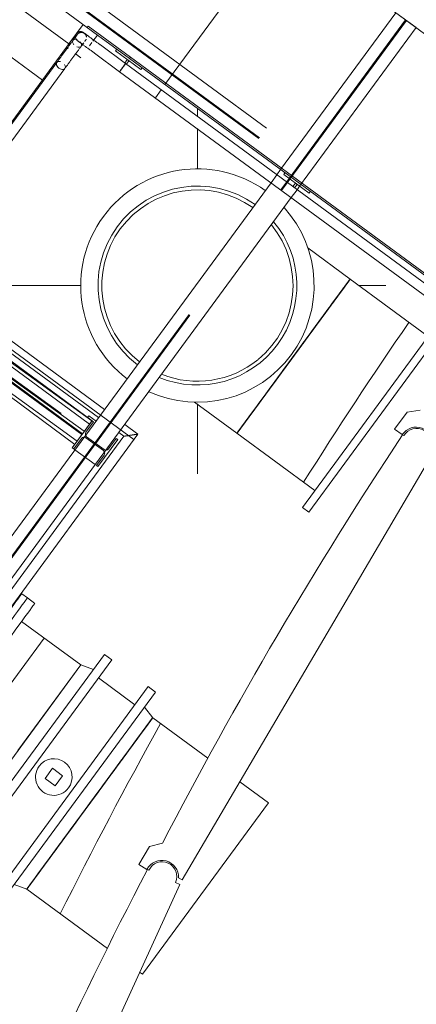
# Model space of a CAD drawing. Header units: metres. Extents: x 135583 to 135939, y 457896 to 458258.
# Tile 592 of 599: x 135746.15 to 135748.04, y 458201.5 to 458206.2. Entities that reach past the tile are written whole.
import ezdxf

# ---------------------------------------------------------------- set-up
doc = ezdxf.new("R2010")
doc.units = ezdxf.units.M
doc.linetypes.add('Hidden', pattern=[4, 2, -2])
doc.layers.add('NIEUWE INSTALLATIE', color=250, linetype='Continuous', lineweight=0)

msp = doc.modelspace()

# ---------------------------------------------------------------- linework, layer by layer
at = {"layer": 'NIEUWE INSTALLATIE', "linetype": 'Hidden'}
for p, q in [((135748.6678, 458205.7001), (135746.1929, 458207.5183)), ((135748.6678, 458205.7001), (135746.1929, 458207.5183)), ((135748.6678, 458205.7001), (135746.1929, 458207.5183)), ((135745.7133, 458206.8655), (135748.1882, 458205.0473)), ((135745.7133, 458206.8655), (135748.1882, 458205.0473)), ((135745.7133, 458206.8655), (135748.1882, 458205.0473)), ((135745.6763, 458206.8152), (135748.1512, 458204.9969)), ((135745.6763, 458206.8152), (135748.1512, 458204.9969)), ((135745.6763, 458206.8152), (135748.1512, 458204.9969)), ((135745.6793, 458206.8192), (135748.1542, 458205.0009)), ((135745.6793, 458206.8192), (135748.1542, 458205.0009)), ((135745.6793, 458206.8192), (135748.1542, 458205.0009)), ((135746.5175, 458206.1258), (135745.6552, 458206.7594)), ((135746.8399, 458205.889), (135747.4615, 458206.7352)), ((135746.8399, 458205.889), (135747.4615, 458206.7352)), ((135747.3927, 458205.4829), (135747.9433, 458206.2323)), ((135747.3927, 458205.4829), (135747.9433, 458206.2323)), ((135747.3927, 458205.4829), (135747.9433, 458206.2323)), ((135747.3927, 458205.4829), (135747.9433, 458206.2323)), ((135747.9433, 458206.2323), (135748.04, 458206.1613)), ((135747.9433, 458206.2323), (135748.04, 458206.1613)), ((135747.9433, 458206.2323), (135748.04, 458206.1613)), ((135747.9433, 458206.2323), (135748.04, 458206.1613)), ((135747.4331, 458205.4408), (135747.9896, 458206.1983)), ((135747.4331, 458205.4408), (135747.9896, 458206.1983)), ((135747.4331, 458205.4408), (135747.9896, 458206.1983)), ((135747.4331, 458205.4408), (135747.9896, 458206.1983)), ((135747.4371, 458205.4378), (135747.9937, 458206.1953)), ((135747.4371, 458205.4378), (135747.9937, 458206.1953)), ((135747.4371, 458205.4378), (135747.9937, 458206.1953)), ((135747.4371, 458205.4378), (135747.9937, 458206.1953)), ((135746.4958, 458206.0963), (135746.5175, 458206.1258)), ((135748.04, 458206.1613), (135747.4835, 458205.4038)), ((135748.04, 458206.1613), (135747.4835, 458205.4038)), ((135748.04, 458206.1613), (135747.4835, 458205.4038)), ((135748.04, 458206.1613), (135747.4835, 458205.4038)), ((135746.4798, 458206.0746), (135746.491, 458206.0898)), ((135744.7687, 458203.7455), (135746.4772, 458206.0711)), ((135746.794, 458205.8266), (135746.8215, 458205.8641)), ((135746.794, 458205.8266), (135746.8215, 458205.8641)), ((135744.722, 458205.4884), (135746.4568, 458204.237)), ((135744.722, 458205.4884), (135746.4568, 458204.237)), ((135744.722, 458205.4884), (135746.4568, 458204.237)), ((135744.722, 458205.4884), (135746.4568, 458204.237)), ((135746.4203, 458204.1863), (135744.6855, 458205.4377)), ((135746.4203, 458204.1863), (135744.6855, 458205.4377)), ((135746.4203, 458204.1863), (135744.6855, 458205.4377)), ((135746.4203, 458204.1863), (135744.6855, 458205.4377)), ((135747.3468, 458205.4204), (135747.3744, 458205.4579)), ((135747.3468, 458205.4204), (135747.3744, 458205.4579)), ((135747.3468, 458205.4204), (135747.3744, 458205.4579)), ((135747.3468, 458205.4204), (135747.3744, 458205.4579)), ((135747.3932, 458205.3864), (135747.4207, 458205.4239)), ((135747.3932, 458205.3864), (135747.4207, 458205.4239)), ((135747.3932, 458205.3864), (135747.4207, 458205.4239)), ((135747.3932, 458205.3864), (135747.4207, 458205.4239)), ((135747.3972, 458205.3834), (135747.4247, 458205.4209)), ((135747.3972, 458205.3834), (135747.4247, 458205.4209)), ((135747.3972, 458205.3834), (135747.4247, 458205.4209)), ((135747.3972, 458205.3834), (135747.4247, 458205.4209)), ((135747.4207, 458205.4239), (135747.4331, 458205.4407)), ((135747.4207, 458205.4239), (135747.4331, 458205.4407)), ((135747.4207, 458205.4239), (135747.4331, 458205.4407)), ((135747.4248, 458205.421), (135747.4371, 458205.4378)), ((135747.4248, 458205.421), (135747.4371, 458205.4378)), ((135747.4248, 458205.421), (135747.4371, 458205.4378)), ((135745.7712, 458203.1788), (135747.3931, 458205.3864)), ((135745.7712, 458203.1788), (135747.3931, 458205.3864)), ((135745.7712, 458203.1788), (135747.3931, 458205.3864)), ((135745.7753, 458203.1758), (135747.3972, 458205.3834)), ((135745.7753, 458203.1758), (135747.3972, 458205.3834)), ((135745.7753, 458203.1758), (135747.3972, 458205.3834)), ((135747.4711, 458205.3869), (135747.4435, 458205.3494)), ((135747.4711, 458205.3869), (135747.4435, 458205.3494)), ((135747.4711, 458205.3869), (135747.4435, 458205.3494)), ((135747.4711, 458205.3869), (135747.4435, 458205.3494)), ((135745.1264, 458205.1906), (135746.4539, 458204.233)), ((135745.1264, 458205.1906), (135746.4539, 458204.233)), ((135745.1264, 458205.1906), (135746.4539, 458204.233)), ((135745.1264, 458205.1906), (135746.4539, 458204.233)), ((135745.5806, 458204.8506), (135746.4429, 458204.2171)), ((135745.5806, 458204.8506), (135746.4429, 458204.2171)), ((135745.5806, 458204.8506), (135746.4429, 458204.2171)), ((135745.5835, 458204.8546), (135746.4458, 458204.2211)), ((135745.5835, 458204.8546), (135746.4458, 458204.2211)), ((135745.5835, 458204.8546), (135746.4458, 458204.2211)), ((135746.6904, 458204.1934), (135745.9784, 458204.7165)), ((135746.6904, 458204.1934), (135745.9784, 458204.7165)), ((135746.4791, 458204.2679), (135746.4236, 458204.1909)), ((135746.4791, 458204.2679), (135746.4236, 458204.1909)), ((135746.4791, 458204.2679), (135746.4236, 458204.1909)), ((135746.4791, 458204.2679), (135746.4236, 458204.1909)), ((135746.4098, 458204.1452), (135746.4043, 458204.1493)), ((135746.4098, 458204.1452), (135746.4043, 458204.1493)), ((135746.4099, 458204.1452), (135746.5066, 458204.0741)), ((135746.4099, 458204.1452), (135746.5066, 458204.0741)), ((135746.4099, 458204.1452), (135746.5066, 458204.0741)), ((135746.4099, 458204.1452), (135746.5066, 458204.0741)), ((135745.6614, 458202.4271), (135746.2628, 458203.2458)), ((135745.6614, 458202.4271), (135746.2628, 458203.2458))]:
    msp.add_line(p, q, dxfattribs=at)
at = {"layer": 'NIEUWE INSTALLATIE'}
for p, q in [((135745.6556, 458206.6163), (135746.3809, 458206.0835)), ((135745.5287, 458206.4437), (135746.254, 458205.9108)), ((135746.3694, 458206.0678), (135746.449, 458206.1762)), ((135746.3809, 458206.0835), (135746.449, 458206.1762)), ((135746.4683, 458206.1619), (135746.473, 458206.1684)), ((135746.473, 458206.1684), (135746.6745, 458206.0204)), ((135746.6698, 458206.0139), (135746.5175, 458206.1258)), ((135746.4047, 458206.0791), (135746.4005, 458206.0857)), ((135746.4522, 458206.0891), (135746.4521, 458206.0889)), ((135746.5311, 458206.0786), (135746.5303, 458206.0792)), ((135746.5311, 458206.0786), (135746.652, 458205.9897)), ((135744.7812, 458203.9061), (135746.3694, 458206.0678)), ((135746.3694, 458206.0678), (135746.377, 458206.0622)), ((135746.4101, 458206.0379), (135746.4379, 458206.0175)), ((135746.6234, 458205.9508), (135746.5025, 458206.0396)), ((135746.6034, 458206.0503), (135746.6093, 458206.0583)), ((135746.7243, 458205.9615), (135746.6034, 458206.0503)), ((135746.3231, 458205.9949), (135744.7859, 458203.9026)), ((135746.3233, 458205.9953), (135746.3231, 458205.9949)), ((135746.6477, 458205.9923), (135746.6598, 458206.0088)), ((135786.2125, 458176.9254), (135746.652, 458205.9897)), ((135746.6679, 458206.0029), (135746.6557, 458205.9864)), ((135746.6598, 458206.0088), (135746.6679, 458206.0029)), ((135746.6698, 458206.0139), (135746.6745, 458206.0204)), ((135746.6745, 458206.0204), (135746.6698, 458206.0139)), ((135746.6698, 458206.0139), (135786.2061, 458176.9674)), ((135786.2044, 458176.9786), (135746.6745, 458206.0204)), ((135744.8248, 458203.8741), (135746.362, 458205.9663)), ((135746.6234, 458205.9508), (135746.6414, 458205.9753)), ((135746.6234, 458205.9508), (135786.2228, 458176.8579)), ((135746.7302, 458205.9695), (135746.7243, 458205.9615)), ((135746.9949, 458205.7368), (135746.9949, 458205.7751)), ((135746.9949, 458205.4857), (135746.9949, 458205.6789)), ((135747.3744, 458205.458), (135747.3927, 458205.4829)), ((135747.3744, 458205.458), (135747.3927, 458205.4829)), ((135747.3744, 458205.458), (135747.3927, 458205.4829)), ((135747.4073, 458205.4596), (135747.4132, 458205.4677)), ((135745.7249, 458203.2128), (135747.3468, 458205.4204)), ((135745.7249, 458203.2128), (135747.3468, 458205.4204)), ((135745.7249, 458203.2128), (135747.3468, 458205.4204)), ((135747.5282, 458205.3708), (135747.4073, 458205.4596)), ((135747.4516, 458205.4017), (135747.4637, 458205.4182)), ((135747.4718, 458205.4123), (135747.4596, 458205.3957)), ((135747.4637, 458205.4182), (135747.4718, 458205.4123)), ((135747.4834, 458205.4037), (135747.4711, 458205.3869)), ((135747.4834, 458205.4037), (135747.4711, 458205.3869)), ((135747.4834, 458205.4037), (135747.4711, 458205.3869)), ((135747.5341, 458205.3789), (135747.5282, 458205.3708)), ((135747.4435, 458205.3494), (135745.8216, 458203.1417)), ((135747.4435, 458205.3494), (135745.8216, 458203.1417)), ((135747.4435, 458205.3494), (135745.8216, 458203.1417)), ((135747.7248, 458204.9601), (135747.5222, 458205.109)), ((135746.551, 458204.3372), (135745.6758, 458204.9802)), ((135747.7248, 458204.9601), (135747.7239, 458204.9589)), ((135748.0971, 458204.6866), (135747.7248, 458204.9601)), ((135745.6235, 458204.909), (135746.4905, 458204.2837)), ((135745.6235, 458204.909), (135746.4905, 458204.2837)), ((135745.6235, 458204.909), (135746.4905, 458204.2837)), ((135745.6294, 458204.9171), (135746.4917, 458204.2836)), ((135745.6476, 458204.941), (135746.5224, 458204.2983)), ((135746.0949, 458204.9293), (135746.4386, 458204.9293)), ((135747.7668, 458204.9293), (135747.8949, 458204.9293)), ((135745.6176, 458204.901), (135746.4799, 458204.2675)), ((135745.6176, 458204.901), (135746.4799, 458204.2675)), ((135745.6176, 458204.901), (135746.4799, 458204.2675)), ((135746.4088, 458204.1707), (135745.5465, 458204.8043)), ((135746.4088, 458204.1707), (135745.5465, 458204.8043)), ((135746.4088, 458204.1707), (135745.5465, 458204.8043)), ((135748.1566, 458204.7676), (135747.4964, 458203.8691)), ((135748.1872, 458204.7451), (135747.527, 458203.8466)), ((135747.4543, 458204.5918), (135747.4966, 458204.6494)), ((135746.9811, 458204.3724), (135747.1837, 458204.2235)), ((135746.9949, 458204.0293), (135746.9949, 458204.3645)), ((135746.4759, 458204.3076), (135746.47, 458204.2996)), ((135746.5105, 458204.2822), (135746.4759, 458204.3076)), ((135747.9966, 458204.3244), (135747.9373, 458204.2439)), ((135748.0595, 458204.3339), (135747.9966, 458204.3244)), ((135746.4917, 458204.2836), (135746.397, 458204.1546)), ((135746.4623, 458204.2283), (135746.499, 458204.2782)), ((135746.4905, 458204.2837), (135746.4792, 458204.268)), ((135746.4905, 458204.2837), (135746.4792, 458204.268)), ((135746.4905, 458204.2837), (135746.4792, 458204.268)), ((135746.499, 458204.2782), (135746.4917, 458204.2836)), ((135746.7109, 458204.2198), (135746.6477, 458204.2662)), ((135746.6433, 458204.2095), (135745.9036, 458203.2026)), ((135745.943, 458203.1746), (135746.7109, 458204.2198)), ((135746.4042, 458204.1493), (135746.441, 458204.1993)), ((135746.4619, 458204.2025), (135746.5457, 458204.1409)), ((135746.5493, 458204.1457), (135746.4655, 458204.2073)), ((135746.607, 458204.1989), (135746.5703, 458204.1489)), ((135746.6142, 458204.1936), (135746.607, 458204.1989)), ((135746.6191, 458204.2273), (135746.6433, 458204.2095)), ((135747.1837, 458204.2235), (135747.5559, 458203.9501)), ((135747.9373, 458204.2439), (135747.9735, 458204.2172)), ((135747.9819, 458204.2124), (135747.9755, 458204.2162)), ((135746.397, 458204.1546), (135746.4042, 458204.1493)), ((135746.5195, 458204.0646), (135746.6142, 458204.1936)), ((135746.5489, 458204.1199), (135746.5122, 458204.07)), ((135746.9221, 458202.0908), (135748.122, 458204.1299)), ((135746.5122, 458204.07), (135746.5195, 458204.0646)), ((135747.4964, 458203.8691), (135747.527, 458203.8466)), ((135746.1829, 458203.4373), (135746.1555, 458203.4575)), ((135746.2183, 458203.4113), (135746.1829, 458203.4373)), ((135746.4378, 458203.1173), (135746.155, 458203.3251)), ((135746.4378, 458203.1173), (135746.1371, 458202.7079)), ((135746.6965, 458202.9272), (135746.5225, 458203.0551)), ((135747.0442, 458202.6718), (135746.7812, 458202.865)), ((135746.3023, 458202.6237), (135746.2668, 458202.5753)), ((135746.3507, 458202.5882), (135746.3023, 458202.6237)), ((135746.2668, 458202.5753), (135746.3151, 458202.5398)), ((135746.3151, 458202.5398), (135746.3507, 458202.5882)), ((135747.3347, 458202.4583), (135747.1976, 458202.559)), ((135746.4804, 458202.4556), (135746.5274, 458202.5197)), ((135747.3347, 458202.4583), (135747.0339, 458202.0489)), ((135746.7659, 458202.2494), (135746.7152, 458202.1632)), ((135746.8275, 458202.2653), (135746.7659, 458202.2494)), ((135746.7152, 458202.1632), (135746.754, 458202.1404)), ((135746.7628, 458202.1364), (135746.756, 458202.1396)), ((135746.9048, 458202.1009), (135746.9221, 458202.0908)), ((135745.9267, 458199.9171), (135746.9106, 458202.0689)), ((135746.1796, 458202.0463), (135746.5648, 458201.7632)), ((135747.0339, 458202.0489), (135746.7331, 458201.6396)), ((135746.9106, 458202.0689), (135746.8902, 458202.0782)), ((135746.719, 458201.6499), (135746.7331, 458201.6396))]:
    msp.add_line(p, q, dxfattribs=at)
at = {"layer": 'NIEUWE INSTALLATIE', "extrusion": (0, 0, -1)}
for p, q in [((135746.5504, 458203.1674), (135745.8221, 458202.1761)), ((135746.5858, 458203.1413), (135746.5504, 458203.1674)), ((135746.4378, 458203.1173), (135745.8363, 458202.2985)), ((135746.5858, 458203.1413), (135745.8576, 458202.1501)), ((135746.4977, 458203.0956), (135746.4378, 458203.1173)), ((135746.0316, 458202.0222), (135746.7599, 458203.0134)), ((135746.0671, 458201.9961), (135746.7954, 458202.9874)), ((135746.7954, 458202.9874), (135746.7599, 458203.0134)), ((135746.7812, 458202.865), (135746.7427, 458202.9156)), ((135746.7664, 458202.845), (135746.7775, 458202.86)), ((135746.7775, 458202.86), (135746.7812, 458202.865)), ((135746.6931, 458202.7451), (135746.7237, 458202.7868)), ((135746.5733, 458202.5821), (135746.6572, 458202.6963)), ((135746.4333, 458202.3916), (135746.5733, 458202.5821)), ((135746.3874, 458202.3291), (135746.4333, 458202.3916)), ((135746.1943, 458202.0663), (135746.2124, 458202.0909)), ((135746.1198, 458202.0679), (135746.1796, 458202.0463)), ((135746.1796, 458202.0463), (135746.1833, 458202.0513)), ((135746.1833, 458202.0513), (135746.1943, 458202.0663))]:
    msp.add_line(p, q, dxfattribs=at)
at = {"layer": 'NIEUWE INSTALLATIE', "flags": 128}
for points in [[(135746.4211, 458206.1284), (135746.4211, 458206.1283), (135746.4209, 458206.1281), (135746.4207, 458206.1278), (135746.4204, 458206.1273), (135746.4199, 458206.1268), (135746.4194, 458206.1261), (135746.4188, 458206.1252), (135746.4181, 458206.1243), (135746.4173, 458206.1232), (135746.4164, 458206.122), (135746.4155, 458206.1207), (135746.4144, 458206.1193), (135746.4133, 458206.1177), (135746.4121, 458206.1161), (135746.4108, 458206.1143), (135746.4094, 458206.1124), (135746.4079, 458206.1105), (135746.4064, 458206.1084), (135746.4048, 458206.1062), (135746.4032, 458206.1039), (135746.4014, 458206.1016), (135746.3996, 458206.0991), (135746.3978, 458206.0966), (135746.3959, 458206.094), (135746.3939, 458206.0913), (135746.3919, 458206.0886), (135746.3898, 458206.0858), (135746.3877, 458206.0829), (135746.3856, 458206.08), (135746.3834, 458206.077), (135746.3811, 458206.074), (135746.3789, 458206.0709), (135746.3766, 458206.0678), (135746.3743, 458206.0646), (135746.372, 458206.0615), (135746.3696, 458206.0583), (135746.3673, 458206.0551), (135746.3649, 458206.0519), (135746.3626, 458206.0487), (135746.3602, 458206.0454), (135746.3578, 458206.0422), (135746.3555, 458206.039), (135746.3531, 458206.0358), (135746.3508, 458206.0326), (135746.3485, 458206.0295), (135746.3462, 458206.0264), (135746.3439, 458206.0233), (135746.3417, 458206.0202), (135746.3394, 458206.0172), (135746.3373, 458206.0143), (135746.3351, 458206.0113), (135746.333, 458206.0085), (135746.331, 458206.0057), (135746.329, 458206.003), (135746.3271, 458206.0004), (135746.3252, 458205.9978), (135746.3234, 458205.9953), (135746.3231, 458205.9949)], [(135746.4168, 458206.1326), (135746.4162, 458206.1318), (135746.4157, 458206.131), (135746.4152, 458206.1302), (135746.4147, 458206.1293), (135746.4143, 458206.1284), (135746.4139, 458206.1276), (135746.4136, 458206.1267), (135746.4133, 458206.1258), (135746.413, 458206.1248), (135746.4127, 458206.1239), (135746.4125, 458206.1229), (135746.4124, 458206.122), (135746.4122, 458206.121), (135746.4122, 458206.1201), (135746.4121, 458206.1191), (135746.4121, 458206.1181), (135746.4121, 458206.1172), (135746.4122, 458206.1162), (135746.4123, 458206.1153), (135746.4124, 458206.1143), (135746.4126, 458206.1134), (135746.4128, 458206.1124), (135746.4131, 458206.1115), (135746.4134, 458206.1106), (135746.4137, 458206.1096), (135746.4141, 458206.1088), (135746.4145, 458206.1079), (135746.4149, 458206.107), (135746.4154, 458206.1062), (135746.4159, 458206.1053), (135746.4164, 458206.1045), (135746.417, 458206.1038), (135746.4176, 458206.103), (135746.4182, 458206.1023), (135746.4188, 458206.1016), (135746.4195, 458206.1009), (135746.4202, 458206.1002), (135746.421, 458206.0996), (135746.4217, 458206.099), (135746.4219, 458206.0988)], [(135746.4505, 458206.1378), (135746.4497, 458206.1383), (135746.4489, 458206.1388), (135746.4481, 458206.1393), (135746.4473, 458206.1398), (135746.4464, 458206.1402), (135746.4455, 458206.1406), (135746.4446, 458206.141), (135746.4437, 458206.1413), (135746.4428, 458206.1416), (135746.4418, 458206.1418), (135746.4409, 458206.142), (135746.4399, 458206.1422), (135746.439, 458206.1423), (135746.438, 458206.1424), (135746.4371, 458206.1424), (135746.4361, 458206.1424), (135746.4351, 458206.1424), (135746.4342, 458206.1424), (135746.4332, 458206.1423), (135746.4322, 458206.1421), (135746.4313, 458206.1419), (135746.4303, 458206.1417), (135746.4294, 458206.1415), (135746.4285, 458206.1412), (135746.4276, 458206.1408), (135746.4267, 458206.1405), (135746.4258, 458206.1401), (135746.4249, 458206.1396), (135746.4241, 458206.1392), (135746.4233, 458206.1387), (135746.4225, 458206.1381), (135746.4217, 458206.1376), (135746.4209, 458206.137), (135746.4202, 458206.1364), (135746.4195, 458206.1357), (135746.4188, 458206.135), (135746.4182, 458206.1343), (135746.4175, 458206.1336), (135746.4169, 458206.1328), (135746.4168, 458206.1326)], [(135746.4173, 458206.1232), (135746.4178, 458206.1239), (135746.4186, 458206.1249), (135746.4192, 458206.1258), (135746.4198, 458206.1265), (135746.4202, 458206.1271), (135746.4206, 458206.1276), (135746.4209, 458206.128), (135746.421, 458206.1283), (135746.4211, 458206.1284)], [(135746.4211, 458206.1284), (135746.4217, 458206.1291), (135746.4223, 458206.1299), (135746.423, 458206.1306), (135746.4236, 458206.1313), (135746.4243, 458206.132), (135746.4251, 458206.1326), (135746.4258, 458206.1332), (135746.4266, 458206.1338), (135746.4274, 458206.1343), (135746.4282, 458206.1348), (135746.4291, 458206.1353), (135746.4299, 458206.1357), (135746.4308, 458206.1362), (135746.4317, 458206.1365), (135746.4326, 458206.1369), (135746.4335, 458206.1372), (135746.4344, 458206.1374), (135746.4354, 458206.1377), (135746.4363, 458206.1378), (135746.4373, 458206.138), (135746.4382, 458206.1381), (135746.4392, 458206.1382), (135746.4402, 458206.1382), (135746.4411, 458206.1382), (135746.4421, 458206.1382), (135746.4431, 458206.1381), (135746.444, 458206.138), (135746.445, 458206.1378), (135746.4459, 458206.1376), (135746.4469, 458206.1374), (135746.4478, 458206.1371), (135746.4487, 458206.1368), (135746.4496, 458206.1365), (135746.4505, 458206.1361), (135746.4514, 458206.1357), (135746.4522, 458206.1352), (135746.4531, 458206.1348), (135746.4539, 458206.1342), (135746.4547, 458206.1337), (135746.4549, 458206.1335)], [(135746.4557, 458206.134), (135746.4549, 458206.1346), (135746.4539, 458206.1353), (135746.4531, 458206.1359), (135746.4523, 458206.1365), (135746.4517, 458206.1369), (135746.4512, 458206.1373), (135746.4509, 458206.1375), (135746.4506, 458206.1377), (135746.4505, 458206.1378)], [(135746.4505, 458206.1378), (135746.4506, 458206.1377), (135746.4508, 458206.1376), (135746.4511, 458206.1373), (135746.4516, 458206.137), (135746.4521, 458206.1366), (135746.4528, 458206.1361), (135746.4537, 458206.1355), (135746.4546, 458206.1348), (135746.4557, 458206.134), (135746.4569, 458206.1331), (135746.4582, 458206.1321), (135746.4596, 458206.1311), (135746.4612, 458206.1299), (135746.4628, 458206.1287), (135746.4646, 458206.1274), (135746.4665, 458206.126), (135746.4685, 458206.1246), (135746.4705, 458206.1231), (135746.4727, 458206.1215), (135746.475, 458206.1198), (135746.4773, 458206.1181), (135746.4798, 458206.1163), (135746.4823, 458206.1144), (135746.4849, 458206.1125), (135746.4876, 458206.1105), (135746.4903, 458206.1085), (135746.4931, 458206.1065), (135746.496, 458206.1044), (135746.4989, 458206.1022), (135746.5019, 458206.1), (135746.505, 458206.0978), (135746.508, 458206.0955), (135746.5111, 458206.0932), (135746.5143, 458206.0909), (135746.5174, 458206.0886), (135746.5206, 458206.0863), (135746.5238, 458206.0839), (135746.527, 458206.0816), (135746.5303, 458206.0792), (135746.5311, 458206.0786)], [(135746.4549, 458206.1335), (135746.4556, 458206.133), (135746.4564, 458206.1323), (135746.4571, 458206.1317), (135746.4578, 458206.131), (135746.4585, 458206.1303), (135746.4591, 458206.1296), (135746.4597, 458206.1288), (135746.4603, 458206.1281), (135746.4608, 458206.1273), (135746.4613, 458206.1264), (135746.4618, 458206.1256), (135746.4623, 458206.1247), (135746.4627, 458206.1239), (135746.463, 458206.123), (135746.4634, 458206.1221), (135746.4637, 458206.1211), (135746.4639, 458206.1202), (135746.4642, 458206.1193), (135746.4644, 458206.1183), (135746.4645, 458206.1174), (135746.4646, 458206.1164), (135746.4647, 458206.1155)], [(135746.362, 458205.9663), (135746.3638, 458205.9688), (135746.3657, 458205.9713), (135746.3676, 458205.974), (135746.3696, 458205.9767), (135746.3716, 458205.9794), (135746.3737, 458205.9823), (135746.3758, 458205.9852), (135746.378, 458205.9881), (135746.3802, 458205.9911), (135746.3825, 458205.9942), (135746.3847, 458205.9972), (135746.387, 458206.0004), (135746.3893, 458206.0035), (135746.3917, 458206.0067), (135746.394, 458206.0099), (135746.3964, 458206.0131), (135746.3987, 458206.0163), (135746.4011, 458206.0195), (135746.4035, 458206.0228), (135746.4058, 458206.026), (135746.4082, 458206.0292), (135746.4105, 458206.0324), (135746.4128, 458206.0355), (135746.4152, 458206.0387), (135746.4174, 458206.0418), (135746.4197, 458206.0449), (135746.4219, 458206.0479), (135746.4241, 458206.0509), (135746.4263, 458206.0538), (135746.4284, 458206.0567), (135746.4305, 458206.0595), (135746.4325, 458206.0623), (135746.4345, 458206.065), (135746.4364, 458206.0676), (135746.4383, 458206.0701), (135746.4401, 458206.0726), (135746.4418, 458206.075), (135746.4435, 458206.0772), (135746.4451, 458206.0794), (135746.4466, 458206.0815), (135746.4481, 458206.0835), (135746.4495, 458206.0854), (135746.4508, 458206.0872), (135746.452, 458206.0889)], [(135746.4005, 458206.0857), (135746.3986, 458206.0923), (135746.3994, 458206.0982), (135746.4008, 458206.1007)], [(135746.4008, 458206.1007), (135746.4027, 458206.1027), (135746.4081, 458206.1052), (135746.415, 458206.1054), (135746.4225, 458206.1034)], [(135746.4219, 458206.0988), (135746.422, 458206.0988), (135746.4222, 458206.0986), (135746.4225, 458206.0984), (135746.423, 458206.0981), (135746.4235, 458206.0977)], [(135746.5025, 458206.0396), (135746.4993, 458206.042), (135746.4961, 458206.0444), (135746.4929, 458206.0467), (135746.4897, 458206.0491), (135746.4865, 458206.0514), (135746.4834, 458206.0537), (135746.4803, 458206.056), (135746.4772, 458206.0583), (135746.4741, 458206.0605), (135746.4711, 458206.0627), (135746.4682, 458206.0648), (135746.4653, 458206.067), (135746.4625, 458206.069), (135746.4597, 458206.0711), (135746.457, 458206.0731), (135746.4544, 458206.075), (135746.4519, 458206.0769), (135746.4494, 458206.0787), (135746.447, 458206.0804), (135746.4447, 458206.0821), (135746.4425, 458206.0837), (135746.4404, 458206.0853), (135746.4384, 458206.0867), (135746.4365, 458206.0881), (135746.4347, 458206.0895), (135746.433, 458206.0907), (135746.4315, 458206.0918), (135746.43, 458206.0929), (135746.4286, 458206.0939), (135746.4274, 458206.0948), (135746.4263, 458206.0956), (135746.4253, 458206.0964), (135746.4245, 458206.097), (135746.4237, 458206.0975), (135746.4231, 458206.098), (135746.4226, 458206.0983), (135746.4223, 458206.0986), (135746.422, 458206.0988), (135746.4219, 458206.0988)], [(135746.4242, 458206.0971), (135746.4251, 458206.0965), (135746.426, 458206.0958), (135746.4271, 458206.095)], [(135746.4358, 458206.0936), (135746.44, 458206.0871), (135746.4418, 458206.0804), (135746.441, 458206.0745), (135746.4397, 458206.0721)], [(135746.4569, 458206.0955), (135746.4576, 458206.0965), (135746.4583, 458206.0973), (135746.4588, 458206.0981), (135746.4592, 458206.0987), (135746.4596, 458206.0991), (135746.4598, 458206.0995), (135746.46, 458206.0997), (135746.46, 458206.0998)], [(135746.46, 458206.0998), (135746.46, 458206.0997), (135746.4599, 458206.0995), (135746.4596, 458206.0992), (135746.4593, 458206.0987), (135746.4589, 458206.0982), (135746.4583, 458206.0975), (135746.4577, 458206.0966), (135746.457, 458206.0957)], [(135746.4633, 458206.106), (135746.463, 458206.1051), (135746.4626, 458206.1042), (135746.4622, 458206.1033), (135746.4617, 458206.1024), (135746.4613, 458206.1016), (135746.4607, 458206.1008), (135746.4602, 458206.1), (135746.46, 458206.0998)], [(135746.4397, 458206.0721), (135746.4377, 458206.0701), (135746.4323, 458206.0675), (135746.4255, 458206.0673), (135746.418, 458206.0694)], [(135746.341, 458205.9989), (135746.3355, 458205.9998), (135746.3304, 458205.9994), (135746.3262, 458205.9978), (135746.3231, 458205.9949), (135746.3213, 458205.9911), (135746.3209, 458205.9865), (135746.3221, 458205.9816), (135746.3246, 458205.9766), (135746.3283, 458205.9719), (135746.333, 458205.9677)], [(135746.333, 458205.9677), (135746.3384, 458205.9645), (135746.344, 458205.9623), (135746.3496, 458205.9614), (135746.3546, 458205.9618), (135746.3589, 458205.9635), (135746.362, 458205.9663), (135746.3638, 458205.9701), (135746.3641, 458205.9747), (135746.363, 458205.9796), (135746.3605, 458205.9846)]]:
    msp.add_lwpolyline(points, dxfattribs=at)
at = {"layer": 'NIEUWE INSTALLATIE'}
for centre, radius, start, end in [((135746.9949, 458204.9293), 0.5575, 54.4387, 232.9533), ((135746.9949, 458204.9293), 0.475, 54.5681, 232.8239), ((135746.9949, 458204.9293), 0.457, 54.6028, 232.7892), ((135746.9949, 458204.9293), 0.5575, 245.4021, 41.9899), ((135746.9949, 458204.9293), 0.475, 247.4761, 39.9159), ((135746.9949, 458204.9293), 0.457, 309.4855, 39.3565), ((135746.9949, 458204.9293), 0.457, 248.0355, 309.2293), ((135748.0423, 458204.1769), 0.07, 329.5255, 149.5255), ((135765.7494, 458192.444), 21.3189, 146.48241, 152.56855), ((135746.3087, 458202.5817), 0.0875, 323.696, 143.696), ((135746.3087, 458202.5817), 0.0875, 143.696, 323.696), ((135746.8265, 458202.1073), 0.07, 335.4271, 155.4271), ((135765.6462, 458192.2573), 21.3189, 152.38405, 158.47019)]:
    msp.add_arc(centre, radius, start, end, dxfattribs=at)
at = {"layer": 'NIEUWE INSTALLATIE', "linetype": 'Hidden'}
for start, end in [(145.50258, 147.71487), (145.50258, 147.71487), (150.95937, 153.44669), (150.95937, 153.44669)]:
    msp.add_arc((135767.5084, 458191.3494), 23.665, start, end, dxfattribs=at)
at = {"layer": 'NIEUWE INSTALLATIE', "extrusion": (0, 0, -1)}
for centre, major_axis, ratio, start_param, end_param in [((135746.6377, 458205.9703), (-0.0143, -0.0195), 0.000001, 0, 3.926991), ((135746.6377, 458205.9703), (-0.0143, -0.0195), 0.000001, 0, 5.063268), ((135746.6377, 458205.9703), (-0.0178, -0.0163), 1, 2.737991, 2.872999), ((135746.6377, 458205.9703), (0.0143, 0.0195), 0.000001, 2.490222, 2.617994), ((135746.6377, 458205.9703), (-0.0143, -0.0195), 0.000001, 5.331155, 5.497787), ((135746.6377, 458205.9703), (-0.0143, -0.0195), 0.000001, 5.067619, 5.327869), ((135746.4804, 458202.4556), (0.3008, 0.4094), 0.000001, 3.984574, 9.424778), ((135746.4804, 458202.4556), (-0.3008, -0.4094), 0.000001, 2.199115, 3.769911), ((135746.4804, 458202.4556), (0.3008, 0.4094), 0.000001, 0, 0.842972)]:
    msp.add_ellipse(centre, major_axis=major_axis, ratio=ratio, start_param=start_param, end_param=end_param, dxfattribs=at)
at = {"layer": 'NIEUWE INSTALLATIE'}
msp.add_ellipse((135746.6377, 458205.9703), major_axis=(0.0143, 0.0195), ratio=0.000001, dxfattribs=at)
for centre, major_axis, ratio, start_param, end_param in [((135746.6377, 458205.9703), (0.0143, 0.0195), 0.000001, 0, 0.63189), ((135746.6377, 458205.9703), (0.0143, 0.0195), 0.000001, 0.955317, 1.215566), ((135746.6377, 458205.9703), (0.0143, 0.0195), 0.000001, 0.857072, 0.953052), ((135747.4543, 458204.5918), (0.2706, 0.3683), 0.000001, 2.761045, 9.018324), ((135747.4543, 458204.5918), (0.2706, 0.3683), 0.000001, 0.529059, 6.635216), ((135747.4543, 458204.5918), (0.2706, 0.3683), 0.000001, 1.90149, 8.142899), ((135747.4543, 458204.5918), (0.2706, 0.3683), 0.000001, 2.301012, 8.51709), ((135747.4543, 458204.5918), (0.2706, 0.3683), 0.000001, 2.41556, 8.683489), ((135747.4543, 458204.5918), (0.2706, 0.3683), 0.000001, 2.83629, 8.850389), ((135747.4543, 458204.5918), (0.2706, 0.3683), 0.000001, 4.233199, 10.16884), ((135747.4543, 458204.5918), (0.2706, 0.3683), 0.000001, 3.905861, 8.350999), ((135747.4543, 458204.5918), (0.2706, 0.3683), 0.000001, 5.428855, 6.985593), ((135747.4543, 458204.5918), (0.2706, 0.3683), 0.000001, 0.854255, 6.523505), ((135747.4543, 458204.5918), (0.2706, 0.3683), 0.000001, 5.591689, 11.18103), ((135747.4543, 458204.5918), (0.2706, 0.3683), 0.000001, 0.413368, 6.379128), ((135747.4543, 458204.5918), (0.2706, 0.3683), 0.000001, 5.754024, 11.057668), ((135747.4543, 458204.5918), (0.2706, 0.3683), 0.000001, 1.409813, 7.639042), ((135747.4543, 458204.5918), (0.2706, 0.3683), 0.000001, 1.736143, 7.923118), ((135747.4543, 458204.5918), (0.2706, 0.3683), 0.000001, 0, 1.727876), ((135747.4543, 458204.5918), (0.2706, 0.3683), 0.000001, 4.803918, 7.467091), ((135747.4543, 458204.5918), (0.2706, 0.3683), 0.000001, 4.807674, 7.30128), ((135747.4543, 458204.5918), (0.2706, 0.3683), 0.000001, 5.916057, 6.180527), ((135747.4543, 458204.5918), (0.2706, 0.3683), 0.000001, 0.691407, 1.167838), ((135747.4543, 458204.5918), (0.2706, 0.3683), 0.000001, 1.018035, 1.284651), ((135747.4543, 458204.5918), (0.2706, 0.3683), 0.000001, 1.183863, 1.267529), ((135747.4543, 458204.5918), (0.2706, 0.3683), 0.000001, 1.355833, 1.384573), ((135747.4543, 458204.5918), (0.2706, 0.3683), 0.000001, 1.721725, 4.216348), ((135747.4543, 458204.5918), (0.2706, 0.3683), 0.000001, 1.774636, 1.884956), ((135747.4543, 458204.5918), (0.2706, 0.3683), 0.000001, 2.268106, 3.720307), ((135747.4543, 458204.5918), (0.2706, 0.3683), 0.000001, 2.269545, 3.397296), ((135747.4543, 458204.5918), (0.2706, 0.3683), 0.000001, 2.232184, 3.299851), ((135747.4543, 458204.5918), (0.2706, 0.3683), 0.000001, 3.05892, 3.982376), ((135747.4543, 458204.5918), (0.2706, 0.3683), 0.000001, 2.469193, 2.895407), ((135748.0402, 458204.173), (0.0747, 0.0286), 1, 5.785696, 8.473804), ((135746.453, 458204.1904), (-0.0078, 0.0128), 1, 5.105088, 6.675884), ((135746.4744, 458204.2194), (-0.0056, 0.0139), 1, 0.553574, 2.124371), ((135746.5369, 458204.1288), (-0.015, 0.0012), 1, 2.588018, 4.158815), ((135746.5582, 458204.1578), (-0.015, 0.0012), 1, 1.017222, 2.588018), ((135745.7913, 458202.9619), (-0.3641, -0.4956), 0.000001, 0.785398, 3.926991), ((135745.8187, 458202.9417), (-0.3641, -0.4956), 0.000001, 0.785398, 3.141593), ((135745.8542, 458202.9157), (-0.3641, -0.4956), 0.000001, 0.785398, 3.141593), ((135746.4804, 458202.4556), (0.3008, 0.4094), 0.000001, 5.654899, 11.141414), ((135746.4804, 458202.4556), (0.3008, 0.4094), 0.000001, 1.112275, 6.597259), ((135746.4804, 458202.4556), (0.3008, 0.4094), 0.000001, 3.76991, 9.558635), ((135746.4804, 458202.4556), (0.3008, 0.4094), 0.000001, 1.540851, 7.539815), ((135746.4804, 458202.4556), (0.3008, 0.4094), 0.000001, 4.39823, 9.458764), ((135746.4804, 458202.4556), (0.3008, 0.4094), 0.000001, 3.298675, 8.51542), ((135746.4804, 458202.4556), (0.3008, 0.4094), 0.000001, 3.455753, 8.422639), ((135746.4804, 458202.4556), (0.3008, 0.4094), 0.000001, 3.926991, 8.570091), ((135746.4804, 458202.4556), (0.3008, 0.4094), 0.000001, 4.560009, 8.4823), ((135746.4804, 458202.4556), (0.3008, 0.4094), 0.000001, 4.884535, 7.382733), ((135746.4804, 458202.4556), (0.3008, 0.4094), 0.000001, 5.497809, 7.505363), ((135746.4804, 458202.4556), (0.3008, 0.4094), 0.000001, 4.555309, 6.283185), ((135746.4804, 458202.4556), (0.3008, 0.4094), 0.000001, 5.340723, 6.003901), ((135746.4804, 458202.4556), (0.3008, 0.4094), 0.000001, 4.869472, 5.027), ((135746.4804, 458202.4556), (0.3008, 0.4094), 0.000001, 4.241151, 4.644028), ((135746.4804, 458202.4556), (0.3008, 0.4094), 0.000001, 2.001397, 2.670354), ((135746.8249, 458202.1033), (0.0714, 0.0361), 1, 5.785696, 8.473804)]:
    msp.add_ellipse(centre, major_axis=major_axis, ratio=ratio, start_param=start_param, end_param=end_param, dxfattribs=at)
at = {"layer": 'NIEUWE INSTALLATIE', "extrusion": (0, 0, -1)}
for major_axis in [(-0.3008, -0.4094), (-0.3008, -0.4094), (0.3008, 0.4094), (-0.3008, -0.4094)]:
    msp.add_ellipse((135746.4804, 458202.4556), major_axis=major_axis, ratio=0.000001, dxfattribs=at)
at = {"layer": 'NIEUWE INSTALLATIE'}
for points in [[(135746.6485, 458205.9919), (135746.6498, 458205.9913), (135746.6509, 458205.9906), (135746.652, 458205.9897)], [(135746.6234, 458205.9508), (135746.6223, 458205.9516), (135746.6213, 458205.9525), (135746.6203, 458205.9535)]]:
    msp.add_open_spline(points, degree=3, dxfattribs=at)
msp.add_open_spline([(135746.6433, 458204.2095), (135746.6433, 458204.2095), (135746.6439, 458204.2096), (135746.6458, 458204.2099), (135746.6478, 458204.2102), (135746.6498, 458204.2105), (135746.6517, 458204.2108), (135746.6537, 458204.2111), (135746.6565, 458204.2115), (135746.6596, 458204.212), (135746.6621, 458204.2124), (135746.6642, 458204.2127), (135746.6662, 458204.213), (135746.6683, 458204.2133), (135746.6705, 458204.2136), (135746.6727, 458204.214), (135746.6749, 458204.2143), (135746.6771, 458204.2146), (135746.6793, 458204.215), (135746.6815, 458204.2153), (135746.6837, 458204.2156), (135746.6858, 458204.216), (135746.6879, 458204.2163), (135746.69, 458204.2166), (135746.692, 458204.2169), (135746.694, 458204.2172), (135746.6959, 458204.2175), (135746.6983, 458204.2179), (135746.7005, 458204.2182), (135746.7025, 458204.2185), (135746.7044, 458204.2188), (135746.7064, 458204.2191), (135746.7084, 458204.2194), (135746.7103, 458204.2197), (135746.7108, 458204.2198), (135746.7109, 458204.2198)], degree=3, knots=[0, 0, 0, 0, 0.083333, 0.125, 0.166667, 0.208333, 0.229167, 0.25, 0.291667, 0.333333, 0.354167, 0.375, 0.395833, 0.416667, 0.4375, 0.458333, 0.479167, 0.5, 0.520833, 0.541667, 0.5625, 0.583333, 0.604167, 0.625, 0.645833, 0.666667, 0.6875, 0.708333, 0.75, 0.770833, 0.791667, 0.833333, 0.875, 0.916667, 1, 1, 1, 1], dxfattribs=at)

doc.saveas('drawing.dxf')
